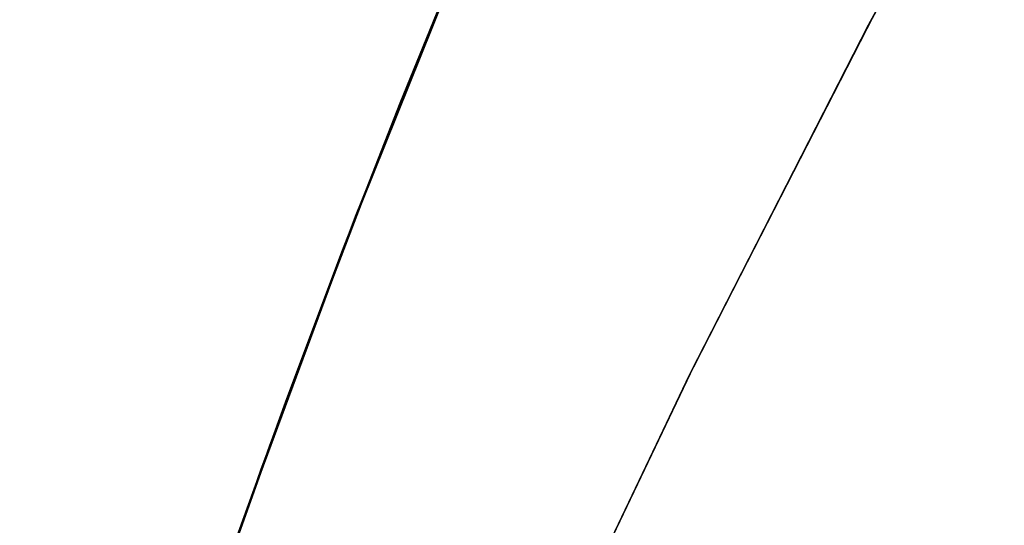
# Model space of a CAD drawing. Header units: metres. Extents: x 209848 to 209928, y 1182430 to 1182563.
# Tile 975 of 1056: x 209850.355 to 209851.069, y 1182503.252 to 1182503.618. Entities that reach past the tile are written whole.
import ezdxf

# ---------------------------------------------------------------- set-up
doc = ezdxf.new("R2010")
doc.units = ezdxf.units.M
doc.header["$MEASUREMENT"] = 0
doc.linetypes.add('DGN Style 2', pattern=[15.036391, 9.021834, -6.014556])
doc.layers.get('0').update_dxf_attribs({"color": 254})

# ---------------------------------------------------------------- blocks, each defined once
blk = doc.blocks.new('*U2')
at = {"color": 3, "linetype": 'Continuous'}
for p, q in [((-0.7497, 4.40401), (-0.66849, 4.60583)), ((-0.82548, 4.19957), (-0.7497, 4.40401)), ((-0.89644, 3.99342), (-0.82548, 4.19957))]:
    blk.add_line(p, q, dxfattribs=at)
blk = doc.blocks.new('*U3')
at = {"color": 3, "linetype": 'Continuous'}
for p, q in [((-0.74593, 4.41479), (-0.67278, 4.59613)), ((-0.81458, 4.23104), (-0.74593, 4.41479)), ((-0.87909, 4.04553), (-0.81458, 4.23104))]:
    blk.add_line(p, q, dxfattribs=at)
blk = doc.blocks.new('*U4')
at = {"color": 3, "linetype": 'Continuous'}
for p, q in [((-0.72402, 4.47006), (-0.65253, 4.64441)), ((-0.79143, 4.2937), (-0.72402, 4.47006)), ((-0.85508, 4.11593), (-0.79143, 4.2937))]:
    blk.add_line(p, q, dxfattribs=at)
blk = doc.blocks.new('*U5')
at = {"color": 3, "linetype": 'Continuous'}
for p, q in [((-0.74229, 4.42359), (-0.68787, 4.55977)), ((-0.79431, 4.28608), (-0.74229, 4.42359)), ((-0.84403, 4.14755), (-0.79431, 4.28608))]:
    blk.add_line(p, q, dxfattribs=at)
blk = doc.blocks.new('*U6')
at = {"color": 3, "linetype": 'Continuous'}
for p, q in [((-0.7247, 4.46772), (-0.68081, 4.57616)), ((-0.76719, 4.35842), (-0.7247, 4.46772)), ((-0.80829, 4.24823), (-0.76719, 4.35842)), ((-0.8479, 4.13711), (-0.80829, 4.24823))]:
    blk.add_line(p, q, dxfattribs=at)
blk = doc.blocks.new('*U7')
at = {"color": 3, "linetype": 'Continuous'}
for p, q in [((-0.73303, 4.44728), (-0.68517, 4.5666)), ((-0.7794, 4.32636), (-0.73303, 4.44728)), ((-0.82412, 4.2042), (-0.7794, 4.32636)), ((-0.86726, 4.08048), (-0.82412, 4.2042))]:
    blk.add_line(p, q, dxfattribs=at)
blk = doc.blocks.new('*U8')
at = {"color": 3, "linetype": 'Continuous'}
for p, q in [((-0.7135, 4.49698), (-0.66988, 4.60382)), ((-0.75582, 4.38903), (-0.7135, 4.49698)), ((-0.79679, 4.28016), (-0.75582, 4.38903)), ((-0.83645, 4.17018), (-0.79679, 4.28016))]:
    blk.add_line(p, q, dxfattribs=at)
blk = doc.blocks.new('*U9')
at = {"color": 3, "linetype": 'Continuous'}
for p, q in [((-0.69601, 4.53933), (-0.65543, 4.6374)), ((-0.73533, 4.44082), (-0.69601, 4.53933)), ((-0.77344, 4.34181), (-0.73533, 4.44082)), ((-0.81028, 4.24238), (-0.77344, 4.34181)), ((-0.84588, 4.14245), (-0.81028, 4.24238))]:
    blk.add_line(p, q, dxfattribs=at)
blk = doc.blocks.new('ATTEMP')
at = {"color": 5, "linetype": 'Continuous', "flags": 128}
for points in [[(-10.03617, 0.00166), (-10.03212, 0.27182), (-10.01996, 0.54459), (-9.99972, 0.81802), (-9.9714, 1.09182), (-9.93503, 1.36573), (-9.89063, 1.63945), (-9.8382, 1.91272), (-9.77779, 2.18525), (-9.70941, 2.45677), (-9.63311, 2.72701), (-9.54893, 2.9957), (-9.45691, 3.26257), (-9.35711, 3.52735), (-9.24958, 3.78978), (-9.1344, 4.0496), (-9.01163, 4.30656), (-8.88137, 4.56039), (-8.74832, 4.80442), (-8.618, 5.04051), (-8.48761, 5.2758), (-8.35719, 5.51033)], [(-10.03617, 0.00165), (-10.03212, 0.27151), (-10.02, 0.54397), (-9.9998, 0.81708), (-9.97155, 1.09057), (-9.93526, 1.36416), (-9.89096, 1.63758), (-9.83865, 1.91054), (-9.77838, 2.18276), (-9.71016, 2.45399), (-9.63403, 2.72394), (-9.55004, 2.99234), (-9.45822, 3.25892), (-9.35865, 3.52343), (-9.25136, 3.7856), (-9.13643, 4.04517), (-9.01394, 4.30189), (-8.88397, 4.5555), (-8.74659, 4.80575), (-8.60191, 5.05241), (-8.45003, 5.29522)], [(-10.03617, 0.00165), (-10.03214, 0.27105), (-10.02005, 0.54303), (-9.99992, 0.81568), (-9.97177, 1.0887), (-9.93561, 1.36182), (-9.89145, 1.63477), (-9.83933, 1.90727), (-9.77925, 2.17905), (-9.71127, 2.44983), (-9.6354, 2.71933), (-9.55169, 2.98731), (-9.46019, 3.25348), (-9.36094, 3.51758), (-9.25402, 3.77936), (-9.13948, 4.03855), (-9.01739, 4.29491), (-8.88785, 4.54818), (-8.75093, 4.79811), (-8.60672, 5.04446), (-8.45534, 5.28699)], [(-10.03617, 0.00165), (-10.03213, 0.27138), (-10.02001, 0.5437), (-9.99984, 0.81668), (-9.97161, 1.09004), (-9.93536, 1.36349), (-9.8911, 1.63678), (-9.83885, 1.9096), (-9.77863, 2.1817), (-9.71047, 2.4528), (-9.63442, 2.72262), (-9.55051, 2.9909), (-9.45879, 3.25737), (-9.3593, 3.52176), (-9.25212, 3.78382), (-9.13731, 4.04328), (-9.01493, 4.29989), (-8.88508, 4.5534), (-8.74783, 4.80357), (-8.60329, 5.05013), (-8.45155, 5.29287)], [(-10.03617, 0.00165), (-10.03213, 0.27131), (-10.02002, 0.54355), (-9.99986, 0.81645), (-9.97165, 1.08974), (-9.93542, 1.36312), (-9.89118, 1.63633), (-9.83895, 1.90909), (-9.77877, 2.18111), (-9.71065, 2.45214), (-9.63464, 2.72189), (-9.55077, 2.9901), (-9.4591, 3.2565), (-9.35967, 3.52083), (-9.25254, 3.78283), (-9.13779, 4.04223), (-9.01548, 4.29878), (-8.88569, 4.55224), (-8.74852, 4.80235), (-8.60405, 5.04887), (-8.45239, 5.29156)], [(-10.03617, 0.00165), (-10.03213, 0.2712), (-10.02003, 0.54334), (-9.99988, 0.81614), (-9.9717, 1.08932), (-9.93549, 1.3626), (-9.89129, 1.63571), (-9.8391, 1.90836), (-9.77896, 2.18029), (-9.7109, 2.45121), (-9.63494, 2.72087), (-9.55114, 2.98898), (-9.45953, 3.25529), (-9.36018, 3.51953), (-9.25313, 3.78144), (-9.13846, 4.04076), (-9.01624, 4.29723), (-8.88656, 4.55061), (-8.74948, 4.80065), (-8.60512, 5.0471), (-8.45357, 5.28973)], [(-10.03617, 0.00165), (-10.03214, 0.27105), (-10.02005, 0.54303), (-9.99992, 0.81568), (-9.97177, 1.0887), (-9.93561, 1.36182), (-9.89145, 1.63477), (-9.83933, 1.90727), (-9.77925, 2.17905), (-9.71127, 2.44983), (-9.6354, 2.71933), (-9.55169, 2.98731), (-9.46019, 3.25348), (-9.36094, 3.51758), (-9.25402, 3.77936), (-9.13948, 4.03855), (-9.01739, 4.29491), (-8.88785, 4.54818), (-8.75093, 4.79811), (-8.60672, 5.04446), (-8.45534, 5.28699)], [(-10.03617, 0.00165), (-10.03214, 0.27105), (-10.02005, 0.54303), (-9.99992, 0.81568), (-9.97177, 1.0887), (-9.93561, 1.36182), (-9.89145, 1.63477), (-9.83933, 1.90727), (-9.77925, 2.17905), (-9.71127, 2.44983), (-9.6354, 2.71933), (-9.55169, 2.98731), (-9.46019, 3.25348), (-9.36094, 3.51758), (-9.25402, 3.77936), (-9.13948, 4.03855), (-9.01739, 4.29491), (-8.88785, 4.54818), (-8.75093, 4.79811), (-8.60672, 5.04446), (-8.45534, 5.28699)]]:
    blk.add_lwpolyline(points, dxfattribs=at)
at = {"color": 3, "linetype": 'Continuous'}
for name in ['*U9', '*U8', '*U7', '*U6', '*U4', '*U5', '*U3', '*U2']:
    blk.add_blockref(name, (-8.51117, 0), dxfattribs=at)

msp = doc.modelspace()

# ---------------------------------------------------------------- block references
at = {"color": 1, "linetype": 'DGN Style 2'}
msp.add_blockref('ATTEMP', (209859.85591, 1182499.06107), dxfattribs=at)

doc.saveas('drawing.dxf')
